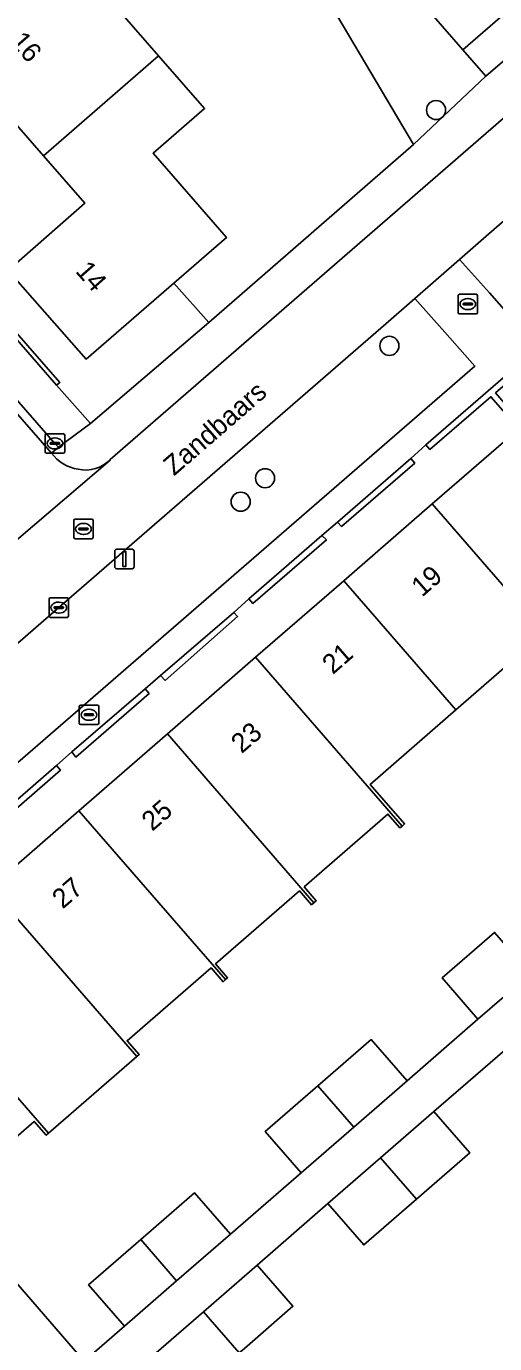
# Model space of a CAD drawing. Extents: x 155887 to 156869, y 383880 to 384678.
# Drawn here: x 156690.1 to 156714.1, y 384250.2 to 384317.7 of the extents above; entities that cross this region are included whole.
import ezdxf

# ---------------------------------------------------------------- set-up
doc = ezdxf.new("R2010")
doc.units = 0
for name, color, linetype in [('IMGEO_Boom', 7, 'Continuous'), ('IMGEO_Brandkraan', 7, 'Continuous'), ('IMGEO_Erf', 7, 'Continuous'), ('IMGEO_Kolk', 7, 'Continuous'), ('IMGEO_Lichtmast', 7, 'Continuous'), ('IMGEO_Muur', 7, 'Continuous'), ('IMGEO_Openbare_ruimte_label', 7, 'Continuous'), ('IMGEO_Pand', 7, 'Continuous'), ('IMGEO_Pand_nummerreeks', 7, 'Continuous'), ('IMGEO_Parkeervlak_open', 7, 'Continuous'), ('IMGEO_Rijbaan_lokaal_gesloten', 7, 'Continuous'), ('IMGEO_Rioolput', 7, 'Continuous'), ('IMGEO_Voetpad_open', 7, 'Continuous')]:
    doc.layers.add(name, color=color, linetype=linetype)

msp = doc.modelspace()

# ---------------------------------------------------------------- linework, layer by layer
at = {"layer": 'IMGEO_Boom'}
for centre in [(156711.122, 384313.445), (156708.732, 384301.362), (156702.366, 384294.582), (156701.117, 384293.377)]:
    msp.add_circle(centre, 0.489, dxfattribs=at)
at = {"layer": 'IMGEO_Brandkraan'}
for p, q in [((156692.851, 384282.036), (156692.851, 384282.888)), ((156692.926, 384282.962), (156693.778, 384282.962)), ((156693.339, 384282.742), (156693.364, 384282.742)), ((156693.852, 384282.888), (156693.852, 384282.036)), ((156693.11, 384282.456), (156693.11, 384282.468)), ((156693.548, 384282.419), (156693.15, 384282.419)), ((156693.153, 384282.505), (156693.551, 384282.505)), ((156693.362, 384282.182), (156693.337, 384282.182)), ((156693.594, 384282.468), (156693.594, 384282.456)), ((156693.778, 384281.962), (156692.926, 384281.962))]:
    msp.add_line(p, q, dxfattribs=at)
for points in [[(156692.851, 384282.036), (156692.851, 384282.888)], [(156692.926, 384282.962), (156693.778, 384282.962)], [(156693.852, 384282.888), (156693.852, 384282.036)], [(156693.778, 384281.962), (156692.926, 384281.962)]]:
    msp.add_lwpolyline(points, dxfattribs=at)
for centre, radius, start, end in [((156692.928, 384282.886), 0.0765, 91.55205, 178.44795), ((156692.928, 384282.886), 0.0765, 91.55205, 178.44795), ((156693.776, 384282.886), 0.0765, 1.55205, 88.44795), ((156693.776, 384282.886), 0.0765, 1.55205, 88.44795), ((156693.15, 384282.465), 0.0403, 85.87752, 175.75265), ((156693.147, 384282.455), 0.0366, 178.93798, 274.71019), ((156693.551, 384282.462), 0.043, 264.86636, 352.45326), ((156693.555, 384282.467), 0.0386, 1.73085, 96.63898), ((156692.928, 384282.038), 0.0765, 181.55205, 268.44795), ((156692.928, 384282.038), 0.0765, 181.55205, 268.44795), ((156693.776, 384282.038), 0.0765, 271.55205, 358.44795), ((156693.776, 384282.038), 0.0765, 271.55205, 358.44795)]:
    msp.add_arc(centre, radius, start, end, dxfattribs=at)
for centre, major_axis, ratio, start_param, end_param in [((156693.338, 384282.462), (-0.387, 0.002), 0.722429, 4.712389, 7.853982), ((156693.363, 384282.462), (-0.39, 0.002), 0.717154, 1.570796, 4.712389)]:
    msp.add_ellipse(centre, major_axis=major_axis, ratio=ratio, start_param=start_param, end_param=end_param, dxfattribs=at)
at = {"layer": 'IMGEO_Erf'}
msp.add_lwpolyline([(156749.568, 384346.138), (156745.996, 384350.164), (156745.893, 384350.076), (156745.785, 384349.983), (156744.604, 384351.341), (156742.181, 384349.234), (156745.589, 384345.306), (156741.009, 384341.305), (156737.623, 384345.256), (156735.152, 384343.108), (156730.413, 384338.987), (156727.938, 384336.835), (156731.351, 384332.91), (156726.756, 384328.922), (156723.35, 384332.862), (156720.89, 384330.725), (156716.119, 384326.58), (156713.671, 384324.453), (156717.079, 384320.53), (156712.495, 384316.534), (156713.668, 384315.177), (156746.899, 384343.79)], close=True, dxfattribs=at)
for points in [[(156687.862, 384304.049), (156691.848, 384299.48), (156691.693, 384299.344), (156693.423, 384297.378), (156699.483, 384302.567), (156709.961, 384311.676), (156704.177, 384321.472), (156700.517, 384325.724), (156693.765, 384319.849), (156696.916, 384316.228), (156699.268, 384313.525), (156696.628, 384311.229), (156700.384, 384306.913), (156697.695, 384304.581), (156693.203, 384300.685), (156689.211, 384305.218), (156693.131, 384308.665), (156691.016, 384311.093), (156686.875, 384315.847)], [(156715.148, 384297.351), (156713.933, 384298.756), (156710.809, 384296.048), (156710.597, 384296.288), (156709.822, 384295.594), (156710.034, 384295.359), (156706.279, 384292.115), (156706.068, 384292.337), (156705.276, 384291.651), (156705.505, 384291.418), (156701.741, 384288.167), (156701.539, 384288.407), (156700.759, 384287.709), (156700.957, 384287.489), (156697.242, 384284.227), (156697.004, 384284.474), (156696.219, 384283.796), (156696.429, 384283.556), (156692.678, 384280.293), (156692.463, 384280.556), (156691.691, 384279.856), (156691.898, 384279.626), (156688.149, 384276.374)], [(156688.294, 384273.603), (156692.836, 384277.549), (156697.363, 384281.482), (156701.884, 384285.409), (156706.396, 384289.33), (156706.94, 384289.802), (156710.924, 384293.262), (156715.582, 384297.306)], [(156716.556, 384286.55), (156712.141, 384282.713), (156707.748, 384278.895), (156709.51, 384276.867), (156709.391, 384276.763), (156709.275, 384276.662), (156708.659, 384277.371), (156704.368, 384273.642), (156704.984, 384272.933), (156704.871, 384272.835), (156704.749, 384272.729), (156704.132, 384273.436), (156699.832, 384269.701), (156700.449, 384268.992), (156700.345, 384268.902), (156700.214, 384268.788), (156699.598, 384269.496), (156695.298, 384265.76), (156695.913, 384265.05), (156695.803, 384264.954), (156691.393, 384261.122), (156691.276, 384261.02), (156691.159, 384260.919), (156690.542, 384261.628), (156686.251, 384257.898)], [(156693.1, 384249.352), (156695.161, 384251.141), (156693.326, 384253.254), (156696.002, 384255.578), (156698.753, 384257.967), (156700.589, 384255.854), (156704.212, 384259), (156702.376, 384261.113), (156705.074, 384263.456), (156707.804, 384265.826), (156709.639, 384263.712), (156713.269, 384266.865), (156711.434, 384268.978), (156714.123, 384271.313)], [(156714.642, 384265.283), (156711.011, 384262.13), (156712.846, 384260.017), (156710.118, 384257.647), (156707.419, 384255.304), (156705.584, 384257.418), (156701.961, 384254.271), (156703.796, 384252.158), (156701.312, 384250)], [(156686.542, 384256.907), (156692.537, 384250)]]:
    msp.add_lwpolyline(points, dxfattribs=at)
at = {"layer": 'IMGEO_Kolk'}
for p, q in [((156691.104, 384295.938), (156691.104, 384296.79)), ((156691.179, 384296.864), (156692.031, 384296.864)), ((156691.363, 384296.358), (156691.363, 384296.37)), ((156691.801, 384296.321), (156691.403, 384296.321)), ((156691.406, 384296.407), (156691.804, 384296.407)), ((156691.592, 384296.644), (156691.617, 384296.644)), ((156691.847, 384296.37), (156691.847, 384296.358)), ((156692.105, 384296.79), (156692.105, 384295.938)), ((156692.031, 384295.864), (156691.179, 384295.864)), ((156691.615, 384296.084), (156691.59, 384296.084)), ((156691.303, 384287.527), (156691.303, 384288.379)), ((156691.378, 384288.453), (156692.23, 384288.453)), ((156691.791, 384288.233), (156691.816, 384288.233)), ((156692.304, 384288.379), (156692.304, 384287.527)), ((156692.23, 384287.453), (156691.378, 384287.453)), ((156691.562, 384287.947), (156691.562, 384287.959)), ((156692, 384287.91), (156691.602, 384287.91)), ((156691.605, 384287.996), (156692.003, 384287.996)), ((156691.814, 384287.673), (156691.789, 384287.673)), ((156692.046, 384287.959), (156692.046, 384287.947))]:
    msp.add_line(p, q, dxfattribs=at)
for points in [[(156691.104, 384295.938), (156691.104, 384296.79)], [(156691.179, 384296.864), (156692.031, 384296.864)], [(156692.105, 384296.79), (156692.105, 384295.938)], [(156692.031, 384295.864), (156691.179, 384295.864)], [(156691.303, 384287.527), (156691.303, 384288.379)], [(156691.378, 384288.453), (156692.23, 384288.453)], [(156692.304, 384288.379), (156692.304, 384287.527)], [(156692.23, 384287.453), (156691.378, 384287.453)]]:
    msp.add_lwpolyline(points, dxfattribs=at)
for centre, radius, start, end in [((156691.181, 384296.788), 0.0765, 91.55205, 178.44795), ((156691.181, 384296.788), 0.0765, 91.55205, 178.44795), ((156691.403, 384296.367), 0.0403, 85.87752, 175.75265), ((156691.4, 384296.357), 0.0366, 178.93798, 274.71019), ((156691.804, 384296.364), 0.043, 264.86636, 352.45326), ((156691.808, 384296.369), 0.0386, 1.73085, 96.63898), ((156692.029, 384296.788), 0.0765, 1.55205, 88.44795), ((156692.029, 384296.788), 0.0765, 1.55205, 88.44795), ((156691.181, 384295.94), 0.0765, 181.55205, 268.44795), ((156691.181, 384295.94), 0.0765, 181.55205, 268.44795), ((156692.029, 384295.94), 0.0765, 271.55205, 358.44795), ((156692.029, 384295.94), 0.0765, 271.55205, 358.44795), ((156691.38, 384288.377), 0.0765, 91.55205, 178.44795), ((156691.38, 384288.377), 0.0765, 91.55205, 178.44795), ((156692.228, 384288.377), 0.0765, 1.55205, 88.44795), ((156692.228, 384288.377), 0.0765, 1.55205, 88.44795), ((156691.38, 384287.529), 0.0765, 181.55205, 268.44795), ((156691.38, 384287.529), 0.0765, 181.55205, 268.44795), ((156691.602, 384287.956), 0.0403, 85.87752, 175.75265), ((156691.599, 384287.946), 0.0366, 178.93798, 274.71019), ((156692.003, 384287.953), 0.043, 264.86636, 352.45326), ((156692.007, 384287.958), 0.0386, 1.73085, 96.63898), ((156692.228, 384287.529), 0.0765, 271.55205, 358.44795), ((156692.228, 384287.529), 0.0765, 271.55205, 358.44795)]:
    msp.add_arc(centre, radius, start, end, dxfattribs=at)
for centre, major_axis, ratio, start_param, end_param in [((156691.591, 384296.364), (-0.387, 0.002), 0.722429, 4.712389, 7.853982), ((156691.616, 384296.364), (-0.39, 0.002), 0.717154, 1.570796, 4.712389), ((156691.79, 384287.953), (-0.387, 0.002), 0.722429, 4.712389, 7.853982), ((156691.815, 384287.953), (-0.39, 0.002), 0.717154, 1.570796, 4.712389)]:
    msp.add_ellipse(centre, major_axis=major_axis, ratio=ratio, start_param=start_param, end_param=end_param, dxfattribs=at)
at = {"layer": 'IMGEO_Lichtmast'}
for p, q in [((156694.669, 384290.041), (156694.669, 384290.841)), ((156694.669, 384290.841), (156694.669, 384290.041)), ((156694.769, 384290.941), (156695.559, 384290.941)), ((156695.559, 384290.941), (156694.769, 384290.941)), ((156695.659, 384290.841), (156695.659, 384290.041)), ((156695.659, 384290.041), (156695.659, 384290.841)), ((156695.559, 384289.941), (156694.769, 384289.941)), ((156694.769, 384289.941), (156695.559, 384289.941))]:
    msp.add_line(p, q, dxfattribs=at)
msp.add_lwpolyline([(156695.089, 384290.816), (156695.239, 384290.816), (156695.239, 384290.066), (156695.089, 384290.066), (156695.089, 384290.816)], dxfattribs=at)
for centre, start, end in [((156694.769, 384290.841), 90, 180), ((156694.769, 384290.841), 90, 180), ((156695.559, 384290.841), 0, 90), ((156695.559, 384290.841), 360, 90), ((156694.769, 384290.041), 180, 270), ((156694.769, 384290.041), 180, 270), ((156695.559, 384290.041), 270, 0), ((156695.559, 384290.041), 270, 0)]:
    msp.add_arc(centre, 0.1, start, end, dxfattribs=at)
at = {"layer": 'IMGEO_Muur'}
for points in [[(156700.517, 384325.724), (156704.177, 384321.472), (156709.961, 384311.676)], [(156709.961, 384311.676), (156699.483, 384302.567)], [(156699.483, 384302.567), (156697.695, 384304.581)]]:
    msp.add_lwpolyline(points, dxfattribs=at)
for points in [[(156691.693, 384299.344), (156691.848, 384299.48), (156687.862, 384304.049), (156687.705, 384303.913)], [(156714.566, 384299.721), (156710.597, 384296.288), (156710.809, 384296.048), (156713.933, 384298.756), (156715.148, 384297.351), (156715.385, 384297.561), (156714.172, 384298.955), (156714.773, 384299.481)], [(156706.068, 384292.337), (156706.279, 384292.115), (156710.034, 384295.359), (156709.822, 384295.594)], [(156701.539, 384288.407), (156701.741, 384288.167), (156705.505, 384291.418), (156705.276, 384291.651)], [(156697.004, 384284.474), (156697.242, 384284.227), (156700.957, 384287.489), (156700.759, 384287.709)], [(156692.463, 384280.556), (156692.678, 384280.293), (156696.429, 384283.556), (156696.219, 384283.796)], [(156687.943, 384276.612), (156688.149, 384276.374), (156691.898, 384279.626), (156691.691, 384279.856)]]:
    msp.add_lwpolyline(points, close=True, dxfattribs=at)
at = {"layer": 'IMGEO_Pand'}
for points in [[(156716.119, 384326.58), (156711.023, 384332.545), (156710.427, 384332.026), (156708.279, 384330.154), (156710.586, 384327.508), (156706.243, 384323.722), (156712.495, 384316.534), (156717.079, 384320.53), (156713.671, 384324.453)], [(156696.916, 384316.228), (156693.765, 384319.849), (156700.517, 384325.724), (156697.163, 384329.577), (156687.732, 384321.353), (156687.856, 384321.21), (156684.624, 384318.431), (156684.721, 384318.32), (156686.875, 384315.847), (156691.016, 384311.093)], [(156696.916, 384316.228), (156691.016, 384311.093), (156693.131, 384308.665), (156689.211, 384305.218), (156693.203, 384300.685), (156697.695, 384304.581), (156700.384, 384306.913), (156696.628, 384311.229), (156699.268, 384313.525)], [(156718.43, 384284.617), (156718.555, 384284.726), (156717.938, 384285.435), (156722.23, 384289.164), (156722.847, 384288.456), (156723.171, 384288.738), (156721.422, 384290.758), (156715.886, 384297.149), (156716.052, 384297.294), (156715.843, 384297.533), (156715.582, 384297.306), (156710.924, 384293.262)], [(156718.43, 384284.617), (156710.924, 384293.262), (156706.94, 384289.802), (156706.396, 384289.33), (156712.141, 384282.713), (156716.556, 384286.55), (156718.32, 384284.522)], [(156706.396, 384289.33), (156701.884, 384285.409), (156709.391, 384276.763), (156709.51, 384276.867), (156707.748, 384278.895), (156712.141, 384282.713)], [(156697.363, 384281.482), (156704.871, 384272.835), (156704.984, 384272.933), (156704.368, 384273.642), (156708.659, 384277.371), (156709.275, 384276.662), (156709.391, 384276.763), (156701.884, 384285.409)], [(156704.871, 384272.835), (156697.363, 384281.482), (156692.836, 384277.549), (156700.345, 384268.902), (156700.449, 384268.992), (156699.832, 384269.701), (156704.132, 384273.436), (156704.749, 384272.729)], [(156692.836, 384277.549), (156688.294, 384273.603), (156693.895, 384267.152), (156695.803, 384264.954), (156695.913, 384265.05), (156695.298, 384265.76), (156699.598, 384269.496), (156700.214, 384268.788), (156700.345, 384268.902)], [(156688.294, 384273.603), (156683.766, 384269.669), (156688.668, 384264.024), (156691.276, 384261.02), (156691.393, 384261.122), (156695.803, 384264.954), (156693.895, 384267.152)], [(156715.958, 384269.199), (156714.123, 384271.313), (156711.434, 384268.978), (156713.269, 384266.865)], [(156683.766, 384269.669), (156679.34, 384265.824), (156679.025, 384265.545), (156684.764, 384258.95), (156686.542, 384256.907), (156686.867, 384257.189), (156686.251, 384257.898), (156690.542, 384261.628), (156691.159, 384260.919), (156691.276, 384261.02), (156688.668, 384264.024)], [(156705.074, 384263.456), (156706.91, 384261.342), (156709.639, 384263.712), (156707.804, 384265.826)], [(156705.074, 384263.456), (156702.376, 384261.113), (156704.212, 384259), (156706.91, 384261.342)], [(156708.283, 384259.761), (156710.118, 384257.647), (156712.846, 384260.017), (156711.011, 384262.13)], [(156708.283, 384259.761), (156705.584, 384257.418), (156707.419, 384255.304), (156710.118, 384257.647)], [(156696.002, 384255.578), (156697.837, 384253.464), (156700.589, 384255.854), (156698.753, 384257.967)], [(156696.002, 384255.578), (156693.326, 384253.254), (156695.161, 384251.141), (156697.837, 384253.464)], [(156701.045, 384249.768), (156701.312, 384250), (156703.796, 384252.158), (156701.961, 384254.271), (156699.21, 384251.882)], [(156701.045, 384249.768), (156699.21, 384251.882), (156697.042, 384250), (156696.534, 384249.559), (156698.37, 384247.445)]]:
    msp.add_lwpolyline(points, close=True, dxfattribs=at)
at = {"layer": 'IMGEO_Parkeervlak_open'}
for points in [[(156712.324, 384305.79), (156713.856, 384304.071), (156715.384, 384302.356), (156751.947, 384334.237), (156750.444, 384335.978), (156748.988, 384337.664), (156747.484, 384336.347), (156713.826, 384307.107)], [(156673.475, 384272.027), (156674.96, 384270.277), (156676.443, 384268.529), (156713.109, 384300.329), (156711.571, 384302.065), (156710.042, 384303.791), (156708.555, 384302.487), (156691.805, 384287.952), (156674.975, 384273.325)]]:
    msp.add_lwpolyline(points, close=True, dxfattribs=at)
at = {"layer": 'IMGEO_Rijbaan_lokaal_gesloten'}
for points in [[(156674.975, 384273.325), (156691.805, 384287.952), (156708.555, 384302.487), (156710.042, 384303.791), (156712.324, 384305.79), (156713.826, 384307.107), (156747.484, 384336.347), (156748.988, 384337.664), (156752.331, 384340.591), (156765.657, 384352.196), (156766.848, 384353.191), (156773.229, 384358.122), (156773.323, 384358.176), (156773.062, 384358.55), (156770.406, 384362.354), (156763.365, 384355.478), (156762.47, 384354.624), (156694.426, 384295.545), (156694.427, 384295.502), (156688.813, 384290.7)], [(156691.431, 384295.865), (156658.744, 384333.399)], [(156688.781, 384290.696), (156688.813, 384290.7), (156694.427, 384295.502), (156694.426, 384295.545)]]:
    msp.add_lwpolyline(points, dxfattribs=at)
for centre, radius, start, end in [((156693.098, 384297.096), 2.072, 216.44487, 261.62762), ((156693.183, 384296.692), 1.691, 256.7615, 317.28087)]:
    msp.add_arc(centre, radius, start, end, dxfattribs=at)
at = {"layer": 'IMGEO_Rioolput'}
for p, q in [((156712.248, 384303.077), (156712.248, 384303.929)), ((156712.323, 384304.003), (156713.175, 384304.003)), ((156712.736, 384303.783), (156712.761, 384303.783)), ((156713.249, 384303.929), (156713.249, 384303.077)), ((156713.175, 384303.003), (156712.323, 384303.003)), ((156712.507, 384303.497), (156712.507, 384303.509)), ((156712.945, 384303.46), (156712.547, 384303.46)), ((156712.55, 384303.546), (156712.948, 384303.546)), ((156712.759, 384303.223), (156712.734, 384303.223)), ((156712.991, 384303.509), (156712.991, 384303.497)), ((156692.566, 384291.558), (156692.566, 384292.41)), ((156692.641, 384292.484), (156693.493, 384292.484)), ((156693.054, 384292.264), (156693.079, 384292.264)), ((156693.567, 384292.41), (156693.567, 384291.558)), ((156692.825, 384291.978), (156692.825, 384291.99)), ((156693.263, 384291.941), (156692.865, 384291.941)), ((156692.868, 384292.027), (156693.266, 384292.027)), ((156693.077, 384291.704), (156693.052, 384291.704)), ((156693.309, 384291.99), (156693.309, 384291.978)), ((156693.493, 384291.484), (156692.641, 384291.484))]:
    msp.add_line(p, q, dxfattribs=at)
for points in [[(156712.248, 384303.077), (156712.248, 384303.929)], [(156712.323, 384304.003), (156713.175, 384304.003)], [(156713.249, 384303.929), (156713.249, 384303.077)], [(156713.175, 384303.003), (156712.323, 384303.003)], [(156692.566, 384291.558), (156692.566, 384292.41)], [(156692.641, 384292.484), (156693.493, 384292.484)], [(156693.567, 384292.41), (156693.567, 384291.558)], [(156693.493, 384291.484), (156692.641, 384291.484)]]:
    msp.add_lwpolyline(points, dxfattribs=at)
for centre, radius, start, end in [((156712.325, 384303.927), 0.0765, 91.55205, 178.44795), ((156712.325, 384303.927), 0.0765, 91.55205, 178.44795), ((156713.173, 384303.927), 0.0765, 1.55205, 88.44795), ((156713.173, 384303.927), 0.0765, 1.55205, 88.44795), ((156712.325, 384303.079), 0.0765, 181.55205, 268.44795), ((156712.325, 384303.079), 0.0765, 181.55205, 268.44795), ((156712.547, 384303.506), 0.0403, 85.87752, 175.75265), ((156712.544, 384303.496), 0.0366, 178.93798, 274.71019), ((156712.948, 384303.503), 0.043, 264.86636, 352.45326), ((156712.952, 384303.508), 0.0386, 1.73085, 96.63898), ((156713.173, 384303.079), 0.0765, 271.55205, 358.44795), ((156713.173, 384303.079), 0.0765, 271.55205, 358.44795), ((156692.643, 384292.408), 0.0765, 91.55205, 178.44795), ((156692.643, 384292.408), 0.0765, 91.55205, 178.44795), ((156693.491, 384292.408), 0.0765, 1.55205, 88.44795), ((156693.491, 384292.408), 0.0765, 1.55205, 88.44795), ((156692.643, 384291.56), 0.0765, 181.55205, 268.44795), ((156692.643, 384291.56), 0.0765, 181.55205, 268.44795), ((156692.865, 384291.987), 0.0403, 85.87752, 175.75265), ((156692.862, 384291.977), 0.0366, 178.93798, 274.71019), ((156693.266, 384291.984), 0.043, 264.86636, 352.45326), ((156693.27, 384291.989), 0.0386, 1.73085, 96.63898), ((156693.491, 384291.56), 0.0765, 271.55205, 358.44795), ((156693.491, 384291.56), 0.0765, 271.55205, 358.44795)]:
    msp.add_arc(centre, radius, start, end, dxfattribs=at)
for centre, major_axis, ratio, start_param, end_param in [((156712.735, 384303.503), (-0.387, 0.002), 0.722429, 4.712389, 7.853982), ((156712.76, 384303.503), (-0.39, 0.002), 0.717154, 1.570796, 4.712389), ((156693.053, 384291.984), (-0.387, 0.002), 0.722429, 4.712389, 7.853982), ((156693.078, 384291.984), (-0.39, 0.002), 0.717154, 1.570796, 4.712389)]:
    msp.add_ellipse(centre, major_axis=major_axis, ratio=ratio, start_param=start_param, end_param=end_param, dxfattribs=at)
at = {"layer": 'IMGEO_Voetpad_open'}
for points in [[(156762.47, 384354.624), (156763.365, 384355.478), (156770.406, 384362.354), (156770.154, 384362.708), (156769.416, 384363.397), (156762.132, 384357.02), (156759.983, 384355.154), (156753.373, 384349.318), (156751.097, 384347.345), (156749.568, 384346.138), (156746.899, 384343.79), (156713.668, 384315.177), (156709.961, 384311.676), (156699.483, 384302.567), (156693.423, 384297.378), (156691.796, 384296.165), (156691.431, 384295.865)], [(156762.214, 384341.197), (156763.854, 384342.621), (156770.849, 384348.714), (156771.545, 384349.294), (156776.684, 384353.691), (156775.767, 384354.92), (156753.494, 384335.594), (156751.853, 384337.495), (156753.612, 384339.032), (156752.331, 384340.591), (156748.988, 384337.664), (156750.444, 384335.978), (156751.947, 384334.237), (156715.384, 384302.356), (156713.856, 384304.071), (156712.324, 384305.79), (156710.042, 384303.791), (156711.571, 384302.065), (156713.109, 384300.329), (156676.443, 384268.529)], [(156694.426, 384295.545), (156762.47, 384354.624)], [(156687.943, 384276.612), (156691.691, 384279.856), (156692.463, 384280.556), (156696.219, 384283.796), (156697.004, 384284.474), (156700.759, 384287.709), (156701.539, 384288.407), (156705.276, 384291.651), (156706.068, 384292.337), (156709.822, 384295.594), (156710.597, 384296.288), (156714.566, 384299.721)], [(156715.958, 384269.199), (156713.269, 384266.865), (156709.639, 384263.712), (156706.91, 384261.342), (156704.212, 384259), (156700.589, 384255.854), (156697.837, 384253.464), (156695.161, 384251.141), (156693.1, 384249.352)], [(156697.042, 384250), (156699.21, 384251.882), (156701.961, 384254.271), (156705.584, 384257.418), (156708.283, 384259.761), (156711.011, 384262.13), (156714.642, 384265.283)]]:
    msp.add_lwpolyline(points, dxfattribs=at)
for points in [[(156698.047, 384333.156), (156696.673, 384334.738), (156688.551, 384344.088), (156682.299, 384351.266), (156681.151, 384352.612), (156678.701, 384350.771), (156682.294, 384346.635), (156684.731, 384343.831), (156688.097, 384339.98), (156697.163, 384329.577), (156700.517, 384325.724), (156704.177, 384321.472), (156709.961, 384311.676), (156713.668, 384315.177), (156712.495, 384316.534), (156706.243, 384323.722)], [(156662.899, 384332.407), (156660.621, 384335.039), (156659.084, 384333.714), (156691.606, 384296.365), (156691.796, 384296.165), (156693.423, 384297.378), (156691.693, 384299.344), (156687.705, 384303.913), (156685.67, 384306.256), (156681.332, 384311.246)], [(156659.084, 384333.714), (156658.744, 384333.399), (156691.431, 384295.865), (156691.796, 384296.165), (156691.606, 384296.365)], [(156702.629, 384238.373), (156694.473, 384247.77), (156693.1, 384249.352), (156692.537, 384250), (156686.542, 384256.907), (156684.764, 384258.95), (156679.025, 384265.545), (156676.894, 384263.716), (156677.11, 384263.473), (156676.945, 384263.327), (156682.473, 384256.94), (156682.614, 384256.777), (156684.438, 384254.685), (156688.507, 384250), (156690.803, 384247.359), (156692.178, 384245.777), (156698.727, 384238.245), (156700.467, 384236.231), (156706.022, 384229.824), (156706.188, 384229.966), (156706.391, 384229.725), (156708.523, 384231.58), (156702.763, 384238.219)]]:
    msp.add_lwpolyline(points, close=True, dxfattribs=at)
for centre, radius, start, end in [((156693.098, 384297.096), 2.072, 216.44487, 261.62762), ((156693.183, 384296.692), 1.691, 256.7615, 317.28087)]:
    msp.add_arc(centre, radius, start, end, dxfattribs=at)

# ---------------------------------------------------------------- texts
at = {"layer": 'IMGEO_Openbare_ruimte_label'}
msp.add_text('Zandbaars', height=1, rotation=40.98653, dxfattribs=at).set_placement((156697.706, 384294.673))
at = {"layer": 'IMGEO_Pand_nummerreeks'}
for s, rotation, p in [('16', 311.05754, (156689.278, 384316.923)), ('14', 311.36886, (156692.612, 384305.168)), ('19', 40.97989, (156710.401, 384288.461)), ('21', 40.97989, (156705.835, 384284.496)), ('23', 40.97989, (156701.168, 384280.441)), ('25', 40.97989, (156696.586, 384276.461)), ('27', 40.97794, (156692.005, 384272.481))]:
    msp.add_text(s, height=1, rotation=rotation, dxfattribs=at).set_placement(p)

doc.saveas('drawing.dxf')
